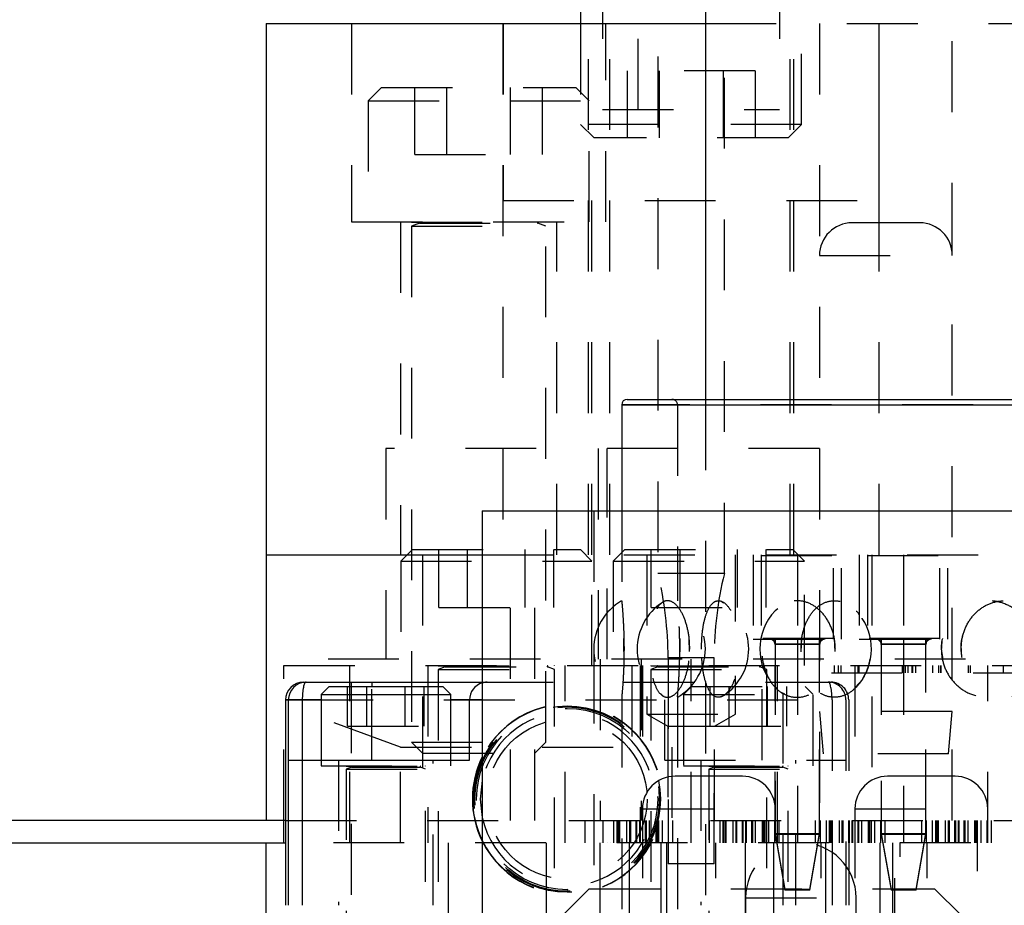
# Model space of a CAD drawing. Header units: inches. Extents: x 1880 to 2363, y -453 to -54.
# Tile 414 of 656: x 1897.83 to 1899.22, y -149.57 to -148.32. Entities that reach past the tile are written whole.
import ezdxf

# ---------------------------------------------------------------- set-up
doc = ezdxf.new("R2010")
doc.units = ezdxf.units.IN
doc.header["$LTSCALE"] = 0.5
doc.header["$MEASUREMENT"] = 0
doc.linetypes.add('HIDDEN', pattern=[0.225, 0.15, -0.075])
doc.layers.add('SID-M-H', color=4, linetype='HIDDEN')
doc.layers.add('SID-M-S', color=105, linetype='Continuous')

msp = doc.modelspace()

# ---------------------------------------------------------------- linework, layer by layer
at = {"layer": 'SID-M-H'}
for p, q in [((1898.65267, -147.4432), (1898.65267, -148.4432)), ((1898.70267, -148.4432), (1898.70267, -147.4432)), ((1898.90267, -147.4432), (1898.90267, -148.4432)), ((1898.73077, -147.5682), (1898.73077, -149.0982)), ((1898.82457, -149.0982), (1898.82457, -147.5682)), ((1898.93367, -148.4642), (1898.93367, -148.2932)), ((1898.29817, -148.32171), (1898.29817, -148.60171)), ((1898.51202, -148.32171), (1898.51202, -149.07171)), ((1898.51217, -148.32171), (1898.51217, -148.57171)), ((1898.62167, -148.32171), (1898.62167, -148.4642)), ((1898.63267, -149.07171), (1898.63267, -148.32171)), ((1898.65717, -148.60171), (1898.65717, -148.32171)), ((1898.66267, -149.07171), (1898.66267, -148.32171)), ((1898.79774, -148.32171), (1900.05759, -148.32171)), ((1898.91767, -149.07171), (1898.91767, -148.32171)), ((1898.92267, -149.07171), (1898.92267, -148.32171)), ((1898.95892, -148.32171), (1898.95892, -149.44671)), ((1899.04317, -148.57171), (1899.04317, -148.32171)), ((1899.04332, -149.07171), (1899.04332, -148.32171)), ((1899.14642, -149.44671), (1899.14642, -148.32171)), ((1898.86788, -148.3882), (1898.68746, -148.3882)), ((1898.68746, -148.3882), (1898.68746, -148.4832)), ((1898.73256, -148.3882), (1898.73256, -148.4832)), ((1898.82277, -148.3882), (1898.82277, -148.4832)), ((1898.86788, -148.3882), (1898.86788, -148.4832)), ((1898.34067, -148.41171), (1898.32167, -148.43071)), ((1898.34067, -148.41171), (1898.61467, -148.41171)), ((1898.38746, -148.50671), (1898.38746, -148.41171)), ((1898.43256, -148.50671), (1898.43256, -148.41171)), ((1898.52277, -148.50671), (1898.52277, -148.41171)), ((1898.56788, -148.50671), (1898.56788, -148.41171)), ((1898.63367, -148.43071), (1898.61467, -148.41171)), ((1898.32167, -148.43071), (1898.63367, -148.43071)), ((1898.32167, -148.43071), (1898.32167, -148.60171)), ((1898.63367, -148.60171), (1898.63367, -148.43071)), ((1898.65267, -148.4432), (1898.90267, -148.4432)), ((1898.93367, -148.4642), (1898.62167, -148.4642)), ((1898.62167, -148.4642), (1898.64067, -148.4832)), ((1898.91467, -148.4832), (1898.93367, -148.4642)), ((1898.91467, -148.4832), (1898.64067, -148.4832)), ((1898.38746, -148.50671), (1898.56788, -148.50671)), ((1898.51217, -148.57171), (1899.04317, -148.57171)), ((1898.63767, -149.07171), (1898.63767, -148.57171)), ((1898.29817, -148.60171), (1898.65717, -148.60171)), ((1898.36717, -148.60171), (1898.36717, -149.07171)), ((1898.38267, -148.60171), (1898.38267, -148.6021)), ((1898.38267, -148.6021), (1898.57267, -148.6021)), ((1898.39397, -148.60363), (1898.38267, -148.60774)), ((1898.38267, -148.60774), (1898.57267, -148.60774)), ((1898.38267, -148.60774), (1898.38267, -149.33621)), ((1898.39397, -148.60363), (1898.56136, -148.60363)), ((1898.57267, -148.60774), (1898.56136, -148.60363)), ((1898.57267, -148.6021), (1898.57267, -148.60171)), ((1898.57267, -149.33621), (1898.57267, -148.60774)), ((1898.58817, -149.07171), (1898.58817, -148.60171)), ((1899.10042, -148.60296), (1899.00492, -148.60296)), ((1898.95892, -148.64896), (1899.14642, -148.64896)), ((1898.79774, -148.85222), (1898.79774, -152.25472)), ((1900.1757, -148.86009), (1898.67963, -148.86009)), ((1898.75837, -148.86009), (1898.75837, -149.13683)), ((1898.95892, -148.92171), (1898.34642, -148.92171)), ((1898.34642, -148.92171), (1898.34642, -149.21921)), ((1898.64642, -148.92171), (1898.64642, -149.21921)), ((1898.65892, -149.21921), (1898.65892, -148.92171)), ((1898.64026, -149.0097), (1898.64026, -152.8286)), ((1898.67963, -149.0097), (1898.67963, -149.13673)), ((1898.38407, -149.0642), (1898.36767, -149.0806)), ((1898.38407, -149.0642), (1898.62127, -149.0642)), ((1898.42148, -149.1462), (1898.42148, -149.0642)), ((1898.46207, -149.1462), (1898.46207, -149.0642)), ((1898.54326, -149.1462), (1898.54326, -149.0642)), ((1898.58386, -149.1462), (1898.58386, -149.0642)), ((1898.63767, -149.0806), (1898.62127, -149.0642)), ((1898.68407, -149.0642), (1898.66767, -149.0806)), ((1898.68407, -149.0642), (1898.92127, -149.0642)), ((1898.72148, -149.1462), (1898.72148, -149.0642)), ((1898.76207, -149.1462), (1898.76207, -149.0642)), ((1898.84326, -149.1462), (1898.84326, -149.0642)), ((1898.88386, -149.1462), (1898.88386, -149.0642)), ((1898.93767, -149.0806), (1898.92127, -149.0642)), ((1898.36767, -149.0806), (1898.63767, -149.0806)), ((1898.36767, -149.0806), (1898.36767, -149.2282)), ((1898.39817, -149.07171), (1898.39817, -149.44671)), ((1898.48278, -149.07171), (1900.37255, -149.07171)), ((1898.52272, -149.44671), (1898.52272, -149.07171)), ((1898.55717, -149.44671), (1898.55717, -149.07171)), ((1898.63767, -149.2282), (1898.63767, -149.0806)), ((1898.66767, -149.0806), (1898.93767, -149.0806)), ((1898.66767, -149.0806), (1898.66767, -149.2282)), ((1898.71517, -149.07171), (1898.71517, -149.29671)), ((1898.84017, -149.16579), (1898.84017, -149.07171)), ((1898.86517, -149.07171), (1898.86517, -149.19071)), ((1898.87649, -149.07171), (1898.87649, -149.19071)), ((1898.87649, -149.0726), (1898.97885, -149.0726)), ((1898.92767, -149.07171), (1898.92767, -149.19071)), ((1898.93767, -149.2282), (1898.93767, -149.0806)), ((1898.97885, -149.19071), (1898.97885, -149.07171)), ((1898.99017, -149.19071), (1898.99017, -149.07171)), ((1899.01517, -149.07171), (1899.01517, -149.19071)), ((1899.02649, -149.07171), (1899.02649, -149.19071)), ((1899.02649, -149.0726), (1899.12885, -149.0726)), ((1899.03262, -149.07171), (1899.03262, -149.44671)), ((1899.07767, -149.07171), (1899.07767, -149.19071)), ((1899.12885, -149.19071), (1899.12885, -149.07171)), ((1899.14017, -149.19071), (1899.14017, -149.07171)), ((1898.82457, -149.0982), (1898.73077, -149.0982)), ((1898.42148, -149.1462), (1898.58386, -149.1462)), ((1898.72148, -149.1462), (1898.88386, -149.1462)), ((1898.73932, -149.13866), (1898.73751, -149.13937)), ((1898.82104, -149.13847), (1898.82367, -149.13971)), ((1898.90032, -149.14785), (1898.89648, -149.15073)), ((1898.68286, -149.20829), (1898.68275, -149.18986)), ((1898.77547, -149.20825), (1898.7749, -149.18989)), ((1898.86517, -149.19071), (1898.99017, -149.19071)), ((1898.97885, -149.18982), (1898.87649, -149.18982)), ((1898.89617, -149.19071), (1898.89617, -149.44671)), ((1898.93328, -149.20864), (1898.93399, -149.18934)), ((1898.95917, -149.44671), (1898.95917, -149.19071)), ((1898.98086, -149.20824), (1898.97993, -149.18989)), ((1899.01517, -149.19071), (1899.14017, -149.19071)), ((1899.12885, -149.18982), (1899.02649, -149.18982)), ((1899.04617, -149.19071), (1899.04617, -149.44671)), ((1899.10917, -149.44671), (1899.10917, -149.19071)), ((1898.76166, -149.20473), (1898.76159, -149.20872)), ((1898.95916, -149.19769), (1898.89617, -149.19769)), ((1898.89617, -149.19769), (1898.89617, -149.4663)), ((1898.95916, -149.19858), (1898.89617, -149.19858)), ((1898.92767, -149.19769), (1898.92767, -149.4467)), ((1898.95916, -149.4663), (1898.95916, -149.19769)), ((1899.10916, -149.19769), (1899.04617, -149.19769)), ((1899.04617, -149.19769), (1899.04617, -149.4663)), ((1899.10916, -149.19858), (1899.04617, -149.19858)), ((1899.07767, -149.19769), (1899.07767, -149.4467)), ((1899.10916, -149.4663), (1899.10916, -149.19769)), ((1899.13097, -149.20473), (1899.13322, -149.21903)), ((1902.36517, -149.21921), (1898.17767, -149.21921)), ((1898.64922, -149.21921), (1898.64922, -149.44671)), ((1898.7072, -149.21921), (1898.7072, -149.44671)), ((1898.81017, -149.21733), (1898.74517, -149.21733)), ((1898.74517, -149.21733), (1898.74517, -149.5082)), ((1898.77767, -149.4782), (1898.77767, -149.21921)), ((1898.81017, -149.5082), (1898.81017, -149.21733)), ((1898.20267, -149.44671), (1898.20267, -149.2282)), ((1898.20267, -149.2282), (1901.80267, -149.2282)), ((1898.29567, -149.4782), (1898.29567, -149.2282)), ((1898.40567, -149.2282), (1898.40567, -149.4782)), ((1898.42067, -149.2282), (1898.42067, -149.2286)), ((1898.42067, -149.2286), (1898.58467, -149.2286)), ((1898.43047, -149.23012), (1898.42067, -149.23369)), ((1898.42067, -149.23369), (1898.58467, -149.23369)), ((1898.42067, -149.23369), (1898.42067, -149.7142)), ((1898.43047, -149.23012), (1898.57486, -149.23012)), ((1898.58467, -149.23369), (1898.57486, -149.23012)), ((1898.58467, -149.2286), (1898.58467, -149.2282)), ((1898.58467, -149.7142), (1898.58467, -149.23369)), ((1898.59967, -149.4782), (1898.59967, -149.2282)), ((1898.69382, -149.2282), (1898.69382, -149.3432)), ((1898.70567, -149.2282), (1898.70567, -149.4782)), ((1898.70892, -149.2282), (1898.70892, -150.4782)), ((1898.72067, -149.2282), (1898.72067, -149.2286)), ((1898.72067, -149.2286), (1898.88467, -149.2286)), ((1898.73047, -149.23012), (1898.72067, -149.23369)), ((1898.72067, -149.23369), (1898.88467, -149.23369)), ((1898.72067, -149.23369), (1898.72067, -149.7142)), ((1898.73047, -149.23012), (1898.87486, -149.23012)), ((1898.88467, -149.23369), (1898.87486, -149.23012)), ((1898.88467, -149.2286), (1898.88467, -149.2282)), ((1898.88467, -149.7142), (1898.88467, -149.23369)), ((1898.89642, -150.4782), (1898.89642, -149.2282)), ((1898.89967, -149.4782), (1898.89967, -149.2282)), ((1898.98025, -149.2382), (1898.98025, -149.2282)), ((1898.98593, -149.2382), (1898.98593, -149.2282)), ((1898.98954, -149.2382), (1898.98954, -149.2282)), ((1899.00892, -149.2282), (1899.00892, -150.4782)), ((1899.01343, -149.2382), (1899.01343, -149.2282)), ((1899.01489, -149.2382), (1899.01489, -149.2282)), ((1899.07596, -149.2382), (1899.07596, -149.2282)), ((1899.08025, -149.2382), (1899.08025, -149.2282)), ((1899.08418, -149.2382), (1899.08418, -149.2282)), ((1899.08964, -149.2382), (1899.08964, -149.2282)), ((1899.0906, -149.2382), (1899.0906, -149.2282)), ((1899.09489, -149.2382), (1899.09489, -149.2282)), ((1899.11882, -149.2382), (1899.11882, -149.2282)), ((1899.12729, -149.2382), (1899.12729, -149.2282)), ((1899.13025, -149.2382), (1899.13025, -149.2282)), ((1899.13079, -149.2382), (1899.13079, -149.2282)), ((1899.16954, -149.2382), (1899.16954, -149.2282)), ((1899.17204, -149.2382), (1899.17204, -149.2282)), ((1899.19642, -150.4782), (1899.19642, -149.2282)), ((1899.21882, -149.2382), (1899.21882, -149.2282)), ((1898.84017, -149.29671), (1898.84017, -149.24276)), ((1898.97578, -149.2382), (1899.27628, -149.2382)), ((1898.29258, -149.31375), (1898.29258, -149.25775)), ((1898.2975, -149.2516), (1898.2975, -149.5666)), ((1898.31965, -149.31375), (1898.31965, -149.25775)), ((1898.32703, -149.3616), (1898.32703, -149.25775)), ((1898.37377, -149.31375), (1898.37377, -149.25775)), ((1898.40084, -149.31375), (1898.40084, -149.25775)), ((1898.48278, -149.2516), (1898.97525, -149.2516)), ((1898.77822, -149.25775), (1898.76702, -149.26895)), ((1898.77822, -149.25775), (1898.93882, -149.25775)), ((1898.8044, -149.31375), (1898.8044, -149.25775)), ((1898.83146, -149.31375), (1898.83146, -149.25775)), ((1898.87821, -149.3616), (1898.87821, -149.2516)), ((1898.88559, -149.31375), (1898.88559, -149.25775)), ((1898.90774, -149.5666), (1898.90774, -149.2516)), ((1898.91265, -149.31375), (1898.91265, -149.25775)), ((1898.95002, -149.26895), (1898.93882, -149.25775)), ((1899.01455, -149.25323), (1899.00984, -149.25852)), ((1898.20498, -149.2766), (1898.2286, -149.2766)), ((1898.2286, -149.2766), (1899.00025, -149.2766)), ((1898.2286, -149.2766), (1898.2286, -149.5666)), ((1898.67963, -149.27213), (1898.67963, -151.47713)), ((1898.74041, -149.3616), (1898.74041, -149.2766)), ((1898.75837, -149.27202), (1898.75837, -151.47723)), ((1898.76702, -149.26895), (1898.95002, -149.26895)), ((1898.76702, -149.26895), (1898.76702, -149.36975)), ((1898.95002, -149.36975), (1898.95002, -149.26895)), ((1898.97663, -149.2766), (1898.97663, -149.5666)), ((1898.99632, -149.2766), (1898.99632, -149.5666)), ((1899.00025, -149.2766), (1899.00025, -149.5666)), ((1898.36751, -149.3432), (1898.20267, -149.2832)), ((1898.71517, -149.29671), (1898.84017, -149.29671)), ((1898.71517, -149.29671), (1898.74467, -149.31374)), ((1898.81067, -149.31374), (1898.84017, -149.29671)), ((1899.14642, -149.29296), (1898.95892, -149.29296)), ((1898.95892, -149.29296), (1898.96417, -149.35296)), ((1899.14117, -149.35296), (1899.14642, -149.29296)), ((1898.29258, -149.31375), (1898.40084, -149.31375)), ((1898.74467, -149.31374), (1898.81067, -149.31374)), ((1898.74467, -149.31374), (1898.74467, -149.44671)), ((1898.8044, -149.31375), (1898.91265, -149.31375)), ((1898.81067, -149.44671), (1898.81067, -149.31374)), ((1898.36751, -149.3432), (1898.75054, -149.3432)), ((1898.36751, -149.4782), (1898.36751, -149.3432)), ((1898.38267, -149.33621), (1898.57267, -149.33621)), ((1898.38267, -149.33621), (1898.39817, -149.35171)), ((1898.55717, -149.35171), (1898.57267, -149.33621)), ((1898.75054, -149.3432), (1898.75054, -149.4782)), ((1898.39817, -149.35171), (1898.55717, -149.35171)), ((1899.14117, -149.35296), (1898.96417, -149.35296)), ((1898.25521, -149.3616), (1898.25521, -149.36975)), ((1898.25521, -149.36975), (1898.43821, -149.36975)), ((1898.27978, -149.3616), (1898.27978, -149.5666)), ((1898.29071, -149.36975), (1898.29071, -149.37015)), ((1898.29071, -149.37015), (1898.40271, -149.37015)), ((1898.29802, -149.37167), (1898.29071, -149.37433)), ((1898.29802, -149.37167), (1898.39541, -149.37167)), ((1898.40271, -149.37433), (1898.39541, -149.37167)), ((1898.40271, -149.37015), (1898.40271, -149.36975)), ((1898.41364, -149.5666), (1898.41364, -149.3616)), ((1898.43821, -149.36975), (1898.43821, -149.3616)), ((1898.74041, -149.3616), (1898.99632, -149.3616)), ((1898.76702, -149.36975), (1898.95002, -149.36975)), ((1898.79159, -149.3616), (1898.79159, -149.5666)), ((1898.80252, -149.36975), (1898.80252, -149.37015)), ((1898.80252, -149.37015), (1898.91452, -149.37015)), ((1898.80983, -149.37167), (1898.80252, -149.37433)), ((1898.80983, -149.37167), (1898.90722, -149.37167)), ((1898.91452, -149.37433), (1898.90722, -149.37167)), ((1898.91452, -149.37015), (1898.91452, -149.36975)), ((1898.92545, -149.5666), (1898.92545, -149.3616)), ((1898.29071, -149.37433), (1898.40271, -149.37433)), ((1898.29071, -149.37433), (1898.29071, -149.73325)), ((1898.40271, -149.73325), (1898.40271, -149.37433)), ((1898.85042, -149.38445), (1898.75492, -149.38445)), ((1898.80252, -149.37433), (1898.91452, -149.37433)), ((1898.80252, -149.37433), (1898.80252, -149.73325)), ((1898.91452, -149.73325), (1898.91452, -149.37433)), ((1899.15042, -149.38445), (1899.05492, -149.38445)), ((1898.70892, -149.43045), (1898.89642, -149.43045)), ((1899.00892, -149.43045), (1899.19642, -149.43045)), ((1898.20498, -149.44671), (1900.51517, -149.44671)), ((1898.62767, -149.44671), (1898.62767, -149.4782)), ((1898.65345, -149.4782), (1898.65345, -149.44671)), ((1898.66814, -149.44671), (1898.66814, -149.4782)), ((1898.67314, -149.4782), (1898.67314, -149.44671)), ((1898.67355, -149.4782), (1898.67355, -149.44671)), ((1898.67561, -149.4782), (1898.67561, -149.44671)), ((1898.67708, -149.4782), (1898.67708, -149.44671)), ((1898.68704, -149.4782), (1898.68704, -149.44671)), ((1898.69076, -149.44671), (1898.69076, -149.4782)), ((1898.69117, -149.4782), (1898.69117, -149.44671)), ((1898.69192, -149.44671), (1898.69192, -149.4782)), ((1898.69974, -149.44671), (1898.69974, -149.4782)), ((1898.70077, -149.44671), (1898.70077, -149.4782)), ((1898.70457, -149.44671), (1898.70457, -149.4782)), ((1898.7056, -149.44671), (1898.7056, -149.4782)), ((1898.71341, -149.4782), (1898.71341, -149.44671)), ((1898.71417, -149.44671), (1898.71417, -149.4782)), ((1898.71458, -149.4782), (1898.71458, -149.44671)), ((1898.71829, -149.44671), (1898.71829, -149.4782)), ((1898.72826, -149.4782), (1898.72826, -149.44671)), ((1898.72972, -149.44671), (1898.72972, -149.4782)), ((1898.73178, -149.44671), (1898.73178, -149.4782)), ((1898.73219, -149.4782), (1898.73219, -149.44671)), ((1898.73719, -149.4782), (1898.73719, -149.44671)), ((1898.75188, -149.4782), (1898.75188, -149.44671)), ((1898.80345, -149.4782), (1898.80345, -149.44671)), ((1898.81814, -149.44671), (1898.81814, -149.4782)), ((1898.82314, -149.4782), (1898.82314, -149.44671)), ((1898.82355, -149.4782), (1898.82355, -149.44671)), ((1898.82561, -149.4782), (1898.82561, -149.44671)), ((1898.82708, -149.4782), (1898.82708, -149.44671)), ((1898.83704, -149.4782), (1898.83704, -149.44671)), ((1898.84076, -149.44671), (1898.84076, -149.4782)), ((1898.84117, -149.4782), (1898.84117, -149.44671)), ((1898.84192, -149.44671), (1898.84192, -149.4782)), ((1898.84974, -149.44671), (1898.84974, -149.4782)), ((1898.85077, -149.44671), (1898.85077, -149.4782)), ((1898.85457, -149.44671), (1898.85457, -149.4782)), ((1898.8556, -149.44671), (1898.8556, -149.4782)), ((1898.86341, -149.4782), (1898.86341, -149.44671)), ((1898.86417, -149.44671), (1898.86417, -149.4782)), ((1898.86458, -149.4782), (1898.86458, -149.44671)), ((1898.86829, -149.44671), (1898.86829, -149.4782)), ((1898.87826, -149.4782), (1898.87826, -149.44671)), ((1898.87972, -149.44671), (1898.87972, -149.4782)), ((1898.88178, -149.44671), (1898.88178, -149.4782)), ((1898.88219, -149.4782), (1898.88219, -149.44671)), ((1898.88719, -149.4782), (1898.88719, -149.44671)), ((1898.89517, -149.44671), (1898.89517, -149.4782)), ((1898.90188, -149.4782), (1898.90188, -149.44671)), ((1898.92767, -149.44671), (1898.92767, -149.4782)), ((1898.95345, -149.4782), (1898.95345, -149.44671)), ((1898.96017, -149.4782), (1898.96017, -149.44671)), ((1898.96814, -149.44671), (1898.96814, -149.4782)), ((1898.97314, -149.4782), (1898.97314, -149.44671)), ((1898.97355, -149.4782), (1898.97355, -149.44671)), ((1898.97561, -149.4782), (1898.97561, -149.44671)), ((1898.97708, -149.4782), (1898.97708, -149.44671)), ((1898.98704, -149.4782), (1898.98704, -149.44671)), ((1898.99076, -149.44671), (1898.99076, -149.4782)), ((1898.99117, -149.4782), (1898.99117, -149.44671)), ((1898.99192, -149.44671), (1898.99192, -149.4782)), ((1898.99974, -149.44671), (1898.99974, -149.4782)), ((1899.00077, -149.44671), (1899.00077, -149.4782)), ((1899.00457, -149.44671), (1899.00457, -149.4782)), ((1899.0056, -149.44671), (1899.0056, -149.4782)), ((1899.01341, -149.4782), (1899.01341, -149.44671)), ((1899.01417, -149.44671), (1899.01417, -149.4782)), ((1899.01458, -149.4782), (1899.01458, -149.44671)), ((1899.01829, -149.44671), (1899.01829, -149.4782)), ((1899.02826, -149.4782), (1899.02826, -149.44671)), ((1899.02972, -149.44671), (1899.02972, -149.4782)), ((1899.03178, -149.44671), (1899.03178, -149.4782)), ((1899.03219, -149.4782), (1899.03219, -149.44671)), ((1899.03719, -149.4782), (1899.03719, -149.44671)), ((1899.04517, -149.44671), (1899.04517, -149.4782)), ((1899.05188, -149.4782), (1899.05188, -149.44671)), ((1899.07767, -149.44671), (1899.07767, -149.4782)), ((1899.10345, -149.4782), (1899.10345, -149.44671)), ((1899.11017, -149.4782), (1899.11017, -149.44671)), ((1899.11814, -149.44671), (1899.11814, -149.4782)), ((1899.12314, -149.4782), (1899.12314, -149.44671)), ((1899.12355, -149.4782), (1899.12355, -149.44671)), ((1899.12561, -149.4782), (1899.12561, -149.44671)), ((1899.12708, -149.4782), (1899.12708, -149.44671)), ((1899.13704, -149.4782), (1899.13704, -149.44671)), ((1899.14076, -149.44671), (1899.14076, -149.4782)), ((1899.14117, -149.4782), (1899.14117, -149.44671)), ((1899.14192, -149.44671), (1899.14192, -149.4782)), ((1899.14974, -149.44671), (1899.14974, -149.4782)), ((1899.15077, -149.44671), (1899.15077, -149.4782)), ((1899.15457, -149.44671), (1899.15457, -149.4782)), ((1899.1556, -149.44671), (1899.1556, -149.4782)), ((1899.16341, -149.4782), (1899.16341, -149.44671)), ((1899.16417, -149.44671), (1899.16417, -149.4782)), ((1899.16458, -149.4782), (1899.16458, -149.44671)), ((1899.16829, -149.44671), (1899.16829, -149.4782)), ((1899.17826, -149.4782), (1899.17826, -149.44671)), ((1899.17972, -149.44671), (1899.17972, -149.4782)), ((1899.18178, -149.44671), (1899.18178, -149.4782)), ((1899.18219, -149.4782), (1899.18219, -149.44671)), ((1899.18719, -149.4782), (1899.18719, -149.44671)), ((1899.19517, -149.44671), (1899.19517, -149.4782)), ((1899.20188, -149.4782), (1899.20188, -149.44671)), ((1898.89617, -149.46541), (1898.95916, -149.46541)), ((1898.89617, -149.46541), (1898.91005, -149.54415)), ((1898.89617, -149.4663), (1898.95916, -149.4663)), ((1898.89617, -149.4663), (1898.91005, -149.54504)), ((1898.94528, -149.54415), (1898.95916, -149.46541)), ((1898.94528, -149.54504), (1898.95916, -149.4663)), ((1899.04617, -149.46541), (1899.10916, -149.46541)), ((1899.04617, -149.46541), (1899.06005, -149.54415)), ((1899.04617, -149.4663), (1899.10916, -149.4663)), ((1899.04617, -149.4663), (1899.06005, -149.54504)), ((1899.09528, -149.54415), (1899.10916, -149.46541)), ((1899.09528, -149.54504), (1899.10916, -149.4663)), ((1900.37255, -149.4782), (1898.20498, -149.4782)), ((1898.43467, -149.4782), (1898.43467, -150.4782)), ((1898.57067, -150.4782), (1898.57067, -149.4782)), ((1898.57317, -149.4782), (1898.57317, -149.9182)), ((1898.64879, -149.4782), (1898.64879, -150.4782)), ((1898.65073, -150.4782), (1898.65073, -149.4782)), ((1898.65267, -150.4782), (1898.65267, -149.4782)), ((1898.6592, -150.4782), (1898.6592, -149.4782)), ((1898.66362, -150.4782), (1898.66362, -149.4782)), ((1898.68267, -150.4782), (1898.68267, -149.4782)), ((1898.69017, -149.4782), (1898.69017, -153.2282)), ((1898.70267, -150.4782), (1898.70267, -149.4782)), ((1898.73467, -149.4782), (1898.73467, -150.4782)), ((1898.743, -149.4782), (1898.743, -149.7282)), ((1898.81234, -149.7282), (1898.81234, -149.4782)), ((1898.85417, -149.4782), (1898.85417, -150.4782)), ((1898.87067, -150.4782), (1898.87067, -149.4782)), ((1898.89417, -149.4782), (1898.89417, -149.7282)), ((1898.96117, -149.7282), (1898.96117, -149.4782)), ((1898.96767, -150.9782), (1898.96767, -149.4782)), ((1899.01117, -150.4782), (1899.01117, -149.4782)), ((1899.04417, -149.4782), (1899.04417, -149.7282)), ((1899.06267, -150.9782), (1899.06267, -149.4782)), ((1899.06517, -153.2282), (1899.06517, -149.4782)), ((1899.07267, -150.0982), (1899.07267, -149.4782)), ((1899.11117, -149.7282), (1899.11117, -149.4782)), ((1899.16671, -150.4782), (1899.16671, -149.4782)), ((1899.17113, -150.4782), (1899.17113, -149.4782)), ((1899.17767, -150.4782), (1899.17767, -149.4782)), ((1899.17961, -150.4782), (1899.17961, -149.4782)), ((1899.18154, -150.4782), (1899.18154, -149.4782)), ((1899.18217, -149.9182), (1899.18217, -149.4782)), ((1898.81017, -149.5082), (1898.74517, -149.5082)), ((1898.63392, -149.5432), (1898.59642, -149.5807)), ((1898.63392, -149.5432), (1899.12142, -149.5432)), ((1898.69753, -149.7307), (1898.69753, -149.5432)), ((1898.7876, -149.7307), (1898.7876, -149.5432)), ((1898.94528, -149.54415), (1898.91005, -149.54415)), ((1898.94528, -149.54504), (1898.91005, -149.54504)), ((1898.96773, -149.7307), (1898.96773, -149.5432)), ((1899.0578, -149.7307), (1899.0578, -149.5432)), ((1899.09528, -149.54415), (1899.06005, -149.54415)), ((1899.09528, -149.54504), (1899.06005, -149.54504)), ((1899.15892, -149.5807), (1899.12142, -149.5432)), ((1898.85467, -149.5562), (1899.01067, -149.5562)), ((1898.85467, -149.5562), (1898.85467, -151.2282)), ((1899.01067, -151.2282), (1899.01067, -149.5562))]:
    msp.add_line(p, q, dxfattribs=at)
for radius in [0.13158, 0.13016, 0.12795, 0.11286]:
    msp.add_circle((1898.60262, -149.4166), radius, dxfattribs=at)
for centre, radius, start, end in [((1898.3937, -148.60289), 0.000787, 290, 90), ((1898.56163, -148.60289), 0.000787, 90, 250), ((1899.00492, -148.64896), 0.046, 90, 180), ((1899.10042, -148.64896), 0.046, 0, 90), ((1898.7505, -148.86009), 0.00787, 0, 90), ((1898.24517, -149.21733), 0.5, 0, 13.78421), ((1899.31017, -149.21733), 0.5, 166.21579, 180), ((1898.719, -149.20473), 0.07874, 120.05363, 239.76451), ((1898.719, -149.20473), 0.07874, 300.39959, 59.86879), ((1898.78027, -149.20473), 0.07874, 123.27705, 236.6944), ((1898.78027, -149.20473), 0.07874, 303.83944, 56.4578), ((1898.95348, -149.20473), 0.07874, 136.62454, 223.08325), ((1898.95348, -149.20473), 0.07874, 320.78492, 38.21157), ((1898.8883, -149.19769), 0.00787, 0, 90), ((1898.8883, -149.19858), 0.00787, 0, 90), ((1898.96704, -149.19769), 0.00787, 90, 180), ((1898.96704, -149.19858), 0.00787, 90, 180), ((1899.0383, -149.19769), 0.00787, 0, 90), ((1899.0383, -149.19858), 0.00787, 0, 90), ((1899.11704, -149.19769), 0.00787, 90, 180), ((1899.11704, -149.19858), 0.00787, 90, 180), ((1898.4302, -149.22938), 0.000787, 290, 90), ((1898.57513, -149.22938), 0.000787, 90, 250), ((1898.7302, -149.22938), 0.000787, 290, 90), ((1898.87513, -149.22938), 0.000787, 90, 250), ((1898.48982, -149.2766), 0.025, 90, 106.34951), ((1898.97132, -149.2766), 0.025, 0, 90), ((1898.97525, -149.2766), 0.025, 0, 90), ((1898.60262, -149.4166), 0.13382, 206.43429, 153.56571), ((1898.60262, -149.4166), 0.13345, 206.11252, 153.88748), ((1898.60262, -149.4166), 0.12265, 192.29447, 167.70553), ((1898.29775, -149.37093), 0.000787, 290, 90), ((1898.39568, -149.37093), 0.000787, 90, 250), ((1898.80956, -149.37093), 0.000787, 290, 90), ((1898.90749, -149.37093), 0.000787, 90, 250), ((1898.75492, -149.43045), 0.046, 90, 180), ((1898.85042, -149.43045), 0.046, 0, 90), ((1899.05492, -149.43045), 0.046, 90, 180), ((1899.15042, -149.43045), 0.046, 0, 90), ((1898.93267, -149.5562), 0.078, 0, 180)]:
    msp.add_arc(centre, radius, start, end, dxfattribs=at)
for centre, start_param, end_param in [((1898.23392, -149.2766), 0, 1.5707963), ((1898.97132, -149.2766), 4.712389, 6.2831853)]:
    msp.add_ellipse(centre, major_axis=(0, 0.025), ratio=0.2125984, start_param=start_param, end_param=end_param, dxfattribs=at)
for points, knots in [([(1898.67965, -149.13673), (1898.67972, -149.13736), (1898.67984, -149.13865), (1898.68089, -149.15039), (1898.68205, -149.16803), (1898.68281, -149.18735), (1898.68289, -149.1999), (1898.68292, -149.20473)], [0, 0, 0, 0, 0.2107489, 0.4329033, 0.6520691, 0.8659855, 1, 1, 1, 1]), ([(1898.77577, -149.20473), (1898.7754, -149.21226), (1898.77466, -149.22732), (1898.76903, -149.24739), (1898.76103, -149.26289), (1898.75138, -149.27217), (1898.74143, -149.27395), (1898.73241, -149.26769), (1898.72529, -149.25399), (1898.72062, -149.23461), (1898.71855, -149.2121), (1898.71901, -149.18916), (1898.72189, -149.16814), (1898.72711, -149.15101), (1898.73453, -149.13954), (1898.74374, -149.13521), (1898.75385, -149.13886), (1898.76353, -149.15028), (1898.77116, -149.16806), (1898.77521, -149.18734), (1898.77561, -149.1999), (1898.77577, -149.20473)], [0, 0, 0, 0, 0.0520028, 0.1039827, 0.1564753, 0.2102848, 0.2652762, 0.3208623, 0.3762398, 0.4306423, 0.4836601, 0.5355284, 0.5870576, 0.6391963, 0.6925647, 0.7472181, 0.8026932, 0.8582301, 0.9130199, 0.9664974, 1, 1, 1, 1]), ([(1898.75846, -149.27202), (1898.75844, -149.27224), (1898.75837, -149.273), (1898.75898, -149.26658), (1898.76002, -149.25369), (1898.76111, -149.23494), (1898.76174, -149.2126), (1898.76161, -149.18895), (1898.76074, -149.16688), (1898.75955, -149.1495), (1898.75856, -149.13841), (1898.75845, -149.13734), (1898.7584, -149.13683)], [0, 0, 0, 0, 0.0424407, 0.1449119, 0.2481931, 0.3539753, 0.4628021, 0.5739493, 0.6857946, 0.7964019, 0.9042179, 1, 1, 1, 1]), ([(1898.79231, -149.20473), (1898.79255, -149.21254), (1898.79302, -149.22817), (1898.79686, -149.24892), (1898.80286, -149.26443), (1898.81081, -149.27284), (1898.81984, -149.27354), (1898.82899, -149.26687), (1898.83722, -149.25362), (1898.84344, -149.23496), (1898.84658, -149.2126), (1898.84594, -149.18894), (1898.84146, -149.16691), (1898.83395, -149.14938), (1898.82478, -149.13852), (1898.81542, -149.13531), (1898.80698, -149.13965), (1898.8001, -149.15087), (1898.79521, -149.16791), (1898.79268, -149.18686), (1898.79242, -149.19958), (1898.79231, -149.20473)], [0, 0, 0, 0, 0.0554579, 0.1109395, 0.1658403, 0.2192081, 0.2711117, 0.3223399, 0.3739729, 0.4268563, 0.4812619, 0.5368274, 0.5927419, 0.6480375, 0.7019377, 0.7542614, 0.8055938, 0.8569812, 0.9093952, 0.9633154, 1, 1, 1, 1]), ([(1898.98134, -149.20473), (1898.98074, -149.21226), (1898.97953, -149.22732), (1898.97025, -149.24739), (1898.95676, -149.26289), (1898.93999, -149.27217), (1898.92199, -149.27395), (1898.90489, -149.26769), (1898.89075, -149.25399), (1898.88109, -149.23461), (1898.8767, -149.2121), (1898.87769, -149.18916), (1898.88375, -149.16814), (1898.89442, -149.15101), (1898.90898, -149.13954), (1898.92623, -149.13521), (1898.94435, -149.13886), (1898.96102, -149.15028), (1898.97378, -149.16806), (1898.98043, -149.18734), (1898.98108, -149.1999), (1898.98134, -149.20473)], [0, 0, 0, 0, 0.0520028, 0.1039827, 0.1564753, 0.2102848, 0.2652762, 0.3208623, 0.3762398, 0.4306423, 0.4836601, 0.5355284, 0.5870576, 0.6391963, 0.6925647, 0.7472181, 0.8026932, 0.8582301, 0.9130199, 0.9664974, 1, 1, 1, 1]), ([(1898.93283, -149.20473), (1898.93334, -149.21254), (1898.93436, -149.22817), (1898.94244, -149.24892), (1898.95459, -149.26443), (1898.9699, -149.27284), (1898.98647, -149.27354), (1899.00255, -149.26687), (1899.01651, -149.25362), (1899.02678, -149.23496), (1899.0319, -149.2126), (1899.03085, -149.18894), (1899.02354, -149.16691), (1899.01101, -149.14938), (1898.99523, -149.13852), (1898.97844, -149.13531), (1898.96259, -149.13965), (1898.94906, -149.15087), (1898.93899, -149.16791), (1898.93362, -149.18686), (1898.93306, -149.19958), (1898.93283, -149.20473)], [0, 0, 0, 0, 0.0554579, 0.1109395, 0.1658403, 0.2192081, 0.2711117, 0.3223399, 0.3739729, 0.4268563, 0.4812619, 0.5368274, 0.5927419, 0.6480375, 0.7019377, 0.7542614, 0.8055938, 0.8569812, 0.9093952, 0.9633154, 1, 1, 1, 1]), ([(1899.26408, -149.20473), (1899.26335, -149.21226), (1899.26189, -149.22732), (1899.25056, -149.24739), (1899.23391, -149.26289), (1899.21292, -149.27217), (1899.18998, -149.27395), (1899.16777, -149.26769), (1899.14905, -149.25399), (1899.13608, -149.23461), (1899.13013, -149.2121), (1899.13146, -149.18916), (1899.13966, -149.16814), (1899.15393, -149.15101), (1899.17311, -149.13954), (1899.19543, -149.13521), (1899.21841, -149.13886), (1899.2392, -149.15028), (1899.25487, -149.16806), (1899.26298, -149.18734), (1899.26377, -149.1999), (1899.26408, -149.20473)], [0, 0, 0, 0, 0.0520028, 0.1039827, 0.1564753, 0.2102848, 0.2652762, 0.3208623, 0.3762398, 0.4306423, 0.4836601, 0.5355284, 0.5870576, 0.6391963, 0.6925647, 0.7472181, 0.8026932, 0.8582301, 0.9130199, 0.9664974, 1, 1, 1, 1]), ([(1899.15891, -149.20473), (1899.1596, -149.21254), (1899.16099, -149.22817), (1899.17192, -149.24892), (1899.18811, -149.26443), (1899.20814, -149.27284), (1899.22938, -149.27354), (1899.24961, -149.26687), (1899.26689, -149.25362), (1899.27944, -149.23496), (1899.28565, -149.2126), (1899.28438, -149.18894), (1899.2755, -149.16691), (1899.26012, -149.14938), (1899.24045, -149.13852), (1899.21914, -149.13531), (1899.19863, -149.13965), (1899.18077, -149.15087), (1899.16727, -149.16791), (1899.15998, -149.18686), (1899.15922, -149.19958), (1899.15891, -149.20473)], [0, 0, 0, 0, 0.0554579, 0.1109395, 0.1658403, 0.2192081, 0.2711117, 0.3223399, 0.3739729, 0.4268563, 0.4812619, 0.5368274, 0.5927419, 0.6480375, 0.7019377, 0.7542614, 0.8055938, 0.8569812, 0.9093952, 0.9633154, 1, 1, 1, 1]), ([(1899.01086, -149.15112), (1899.01113, -149.15131), (1899.01276, -149.15247), (1899.01385, -149.15454), (1899.01476, -149.15628)], [0, 0, 0, 0, 0.1607856, 1, 1, 1, 1]), ([(1898.76149, -149.18934), (1898.76149, -149.18936), (1898.76166, -149.19414), (1898.76166, -149.19945), (1898.76166, -149.20473)], [0, 0, 0, 0, 0.0043037, 1, 1, 1, 1]), ([(1898.92767, -149.18982), (1898.92767, -149.18995), (1898.92767, -149.19024), (1898.92767, -149.19237), (1898.92767, -149.19502), (1898.92767, -149.19682), (1898.92767, -149.19769)], [0, 0, 0, 0, 0.2702613, 0.5624294, 0.7897364, 1, 1, 1, 1]), ([(1898.92767, -149.19071), (1898.92767, -149.19084), (1898.92767, -149.19113), (1898.92767, -149.19326), (1898.92767, -149.19591), (1898.92767, -149.19771), (1898.92767, -149.19858)], [0, 0, 0, 0, 0.2702613, 0.5624294, 0.7897364, 1, 1, 1, 1]), ([(1899.07767, -149.18982), (1899.07767, -149.18995), (1899.07767, -149.19024), (1899.07767, -149.19237), (1899.07767, -149.19502), (1899.07767, -149.19682), (1899.07767, -149.19769)], [0, 0, 0, 0, 0.2702613, 0.5624294, 0.7897364, 1, 1, 1, 1]), ([(1899.07767, -149.19071), (1899.07767, -149.19084), (1899.07767, -149.19113), (1899.07767, -149.19326), (1899.07767, -149.19591), (1899.07767, -149.19771), (1899.07767, -149.19858)], [0, 0, 0, 0, 0.2702613, 0.5624294, 0.7897364, 1, 1, 1, 1]), ([(1899.13259, -149.1899), (1899.13253, -149.19004), (1899.13076, -149.19464), (1899.13086, -149.19977), (1899.13097, -149.20473)], [0, 0, 0, 0, 0.0314944, 1, 1, 1, 1]), ([(1899.15952, -149.20865), (1899.15897, -149.20198), (1899.15837, -149.19446), (1899.16105, -149.18776), (1899.16136, -149.187)], [0, 0, 0, 0, 0.8873142, 1, 1, 1, 1]), ([(1898.68292, -149.20473), (1898.68284, -149.21226), (1898.6827, -149.22731), (1898.68169, -149.24743), (1898.68058, -149.26273), (1898.67974, -149.27185), (1898.67972, -149.27204), (1898.67971, -149.27213)], [0, 0, 0, 0, 0.2080795, 0.4160676, 0.6261069, 0.8414156, 1, 1, 1, 1]), ([(1898.89644, -149.25815), (1898.89733, -149.2594), (1898.90095, -149.26446), (1898.90608, -149.26654), (1898.90994, -149.26811)], [0, 0, 0, 0, 0.2469247, 1, 1, 1, 1]), ([(1898.73513, -149.2681), (1898.73589, -149.26923), (1898.73724, -149.27123), (1898.73894, -149.27125), (1898.73968, -149.27126)], [0, 0, 0, 0, 0.5664049, 1, 1, 1, 1]), ([(1898.82373, -149.26971), (1898.82302, -149.27055), (1898.82203, -149.27173), (1898.82105, -149.27169), (1898.82077, -149.27168)], [0, 0, 0, 0, 0.7207188, 1, 1, 1, 1])]:
    msp.add_open_spline(points, degree=3, knots=knots, dxfattribs=at)
at = {"layer": 'SID-M-S'}
for p, q in [((1898.79774, -147.17942), (1898.79774, -148.85222)), ((1898.62167, -148.2932), (1898.62167, -148.32171)), ((1898.17767, -148.32171), (1898.79774, -148.32171)), ((1898.17767, -148.32171), (1898.17767, -149.44671)), ((1898.68751, -148.85222), (1900.16782, -148.85222)), ((1898.67963, -148.86009), (1898.67963, -149.0097)), ((1898.67963, -148.86009), (1900.1757, -148.86009)), ((1898.48278, -149.0097), (1898.48278, -149.79601)), ((1898.48278, -149.0097), (1900.37255, -149.0097)), ((1898.17767, -149.07171), (1898.48278, -149.07171)), ((1898.22998, -149.2516), (1898.48278, -149.2516)), ((1898.26641, -149.25775), (1898.25521, -149.26895)), ((1898.26641, -149.25775), (1898.42701, -149.25775)), ((1898.32703, -149.2516), (1898.32703, -149.25775)), ((1898.43821, -149.26895), (1898.42701, -149.25775)), ((1898.20498, -149.2766), (1898.20498, -149.5666)), ((1898.25521, -149.2766), (1898.20498, -149.2766)), ((1898.20892, -149.2766), (1898.20892, -149.5666)), ((1898.25521, -149.26895), (1898.25521, -149.3616)), ((1898.25521, -149.26895), (1898.43821, -149.26895)), ((1898.43821, -149.3616), (1898.43821, -149.26895)), ((1898.48278, -149.2766), (1898.43821, -149.2766)), ((1898.46482, -149.3616), (1898.46482, -149.2766)), ((1898.20892, -149.3616), (1898.46482, -149.3616)), ((1898.2286, -149.3616), (1898.2286, -149.5666)), ((1898.48278, -149.39049), (1898.47997, -149.4166)), ((1898.47997, -149.4166), (1898.48278, -149.44272)), ((1898.20498, -149.44671), (1894.62767, -149.44671)), ((1898.20267, -149.4782), (1898.20267, -149.44671)), ((1894.62767, -149.4782), (1898.20498, -149.4782)), ((1898.17767, -149.7782), (1898.17767, -149.4782))]:
    msp.add_line(p, q, dxfattribs=at)
for centre, radius, start, end in [((1898.68751, -148.86009), 0.00787, 90, 180), ((1898.22998, -149.2766), 0.025, 90, 180), ((1898.23392, -149.2766), 0.025, 90, 180), ((1898.48982, -149.2766), 0.025, 106.34951, 180), ((1898.60262, -149.4166), 0.13382, 153.56571, 206.43429), ((1898.60262, -149.4166), 0.13345, 153.88748, 206.11252)]:
    msp.add_arc(centre, radius, start, end, dxfattribs=at)

doc.saveas('drawing.dxf')
